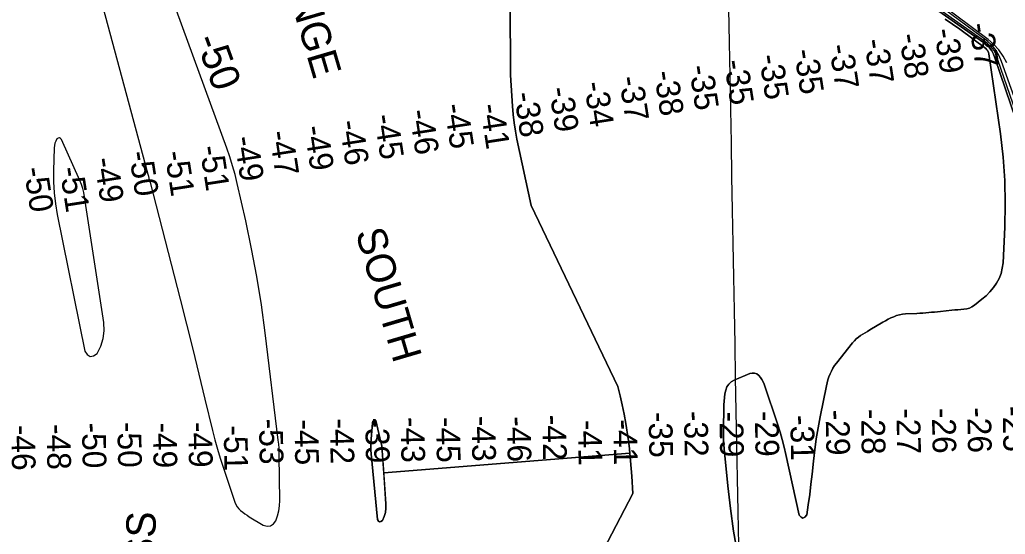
# Model space of a CAD drawing. Extents: x 3925854 to 3964121, y 224593 to 250589.
# Drawn here: x 3943788 to 3946571, y 244643 to 246097 of the extents above; entities that cross this region are included whole.
import ezdxf

# ---------------------------------------------------------------- set-up
doc = ezdxf.new("R2010")
doc.units = 0
for name, color, linetype in [('V-GRID-MAJR', 7, 'Continuous'), ('V-RIVR-RANG', 7, 'Continuous'), ('V-RIVR-RANG-IDEN', 7, 'Continuous'), ('V-TOPO-DPTH', 7, 'Continuous'), ('V-TOPO-MAJR', 7, 'Continuous'), ('V-TOPO-MAJR-IDEN', 7, 'Continuous'), ('V-TOPO-MINR', 7, 'Continuous')]:
    doc.layers.add(name, color=color, linetype=linetype)

msp = doc.modelspace()

# ---------------------------------------------------------------- linework, layer by layer
at = {"layer": 'V-GRID-MAJR'}
msp.add_spline([(3946078.266, 230317.988), (3945968.142, 236374.431), (3945857.954, 242434.345), (3945747.767, 248494.247), (3945747.704, 248497.728)], degree=3, dxfattribs=at)
at = {"layer": 'V-TOPO-DPTH'}
for points in [[(3946923.623, 244963.143), (3946560.343, 245978.122), (3946553.828, 245994.71), (3946545.444, 246010.023), (3946534.255, 246023.426), (3946521.198, 246035.554), (3945284.755, 246949.08), (3945269.433, 246977.604), (3945253.955, 247006.045), (3945120.531, 247248.848), (3945076.942, 247328.571), (3945033.58, 247408.416), (3944990.556, 247488.445), (3944947.759, 247568.596), (3944895.667, 247666.653), (3944879.53, 247698.078), (3944863.983, 247729.781), (3944849.322, 247761.905), (3944835.253, 247794.308), (3944731.837, 248041.838)], [(3944667.772, 247985.405), (3944702.531, 247913.312), (3944737.88, 247841.5), (3944795.146, 247726.939), (3944802.477, 247712.712), (3944810.036, 247698.611), (3944817.939, 247684.699), (3944826.071, 247670.914), (3944903.171, 247543.796), (3944949.524, 247466.257), (3944995.212, 247388.334), (3945039.902, 247309.834), (3945083.925, 247230.95), (3945236.168, 246954.009), (3945241.853, 246943.476), (3945247.43, 246932.887), (3945252.844, 246922.213), (3945258.149, 246911.483), (3946518.507, 246025.204), (3946526.568, 246017.58), (3946533.29, 246009.114), (3946538.002, 245999.386), (3946541.376, 245988.816), (3946883.738, 244982.729)], [(3946883.738, 244982.729), (3946541.376, 245988.816), (3946538.002, 245999.386), (3946533.29, 246009.114), (3946526.568, 246017.58), (3946518.507, 246025.204), (3945258.149, 246911.483), (3945252.844, 246922.213), (3945247.43, 246932.887), (3945241.853, 246943.476), (3945236.168, 246954.009), (3945083.925, 247230.95), (3945039.902, 247309.834), (3944995.212, 247388.334), (3944949.524, 247466.257), (3944903.171, 247543.796), (3944826.071, 247670.914), (3944817.939, 247684.699), (3944810.036, 247698.611), (3944802.477, 247712.712), (3944795.146, 247726.939), (3944737.88, 247841.5), (3944702.531, 247913.312), (3944667.772, 247985.405)], [(3945172.454, 246356.402), (3945174.096, 245940.007), (3945179.585, 245852.015), (3945181.562, 245828.634), (3945184.221, 245805.346), (3945187.904, 245782.198), (3945192.269, 245759.144), (3945232.092, 245571.534), (3945477.449, 245060.262), (3945483.743, 245034.41), (3945489.584, 245008.461), (3945494.744, 244982.369), (3945499.451, 244956.181), (3945506.644, 244912.919), (3945507.358, 244908.283), (3945507.999, 244903.638), (3945508.53, 244898.979), (3945508.987, 244894.311), (3945516.488, 244806.981), (3945519.422, 244758.638), (3945353.644, 244440.053)], [(3945172.454, 246356.402), (3945174.096, 245940.007), (3945179.585, 245852.015), (3945181.562, 245828.634), (3945184.221, 245805.346), (3945187.904, 245782.198), (3945192.269, 245759.144), (3945232.092, 245571.534), (3945477.449, 245060.262), (3945483.743, 245034.41), (3945489.584, 245008.461), (3945494.744, 244982.369), (3945499.451, 244956.181), (3945506.644, 244912.919), (3945507.358, 244908.283), (3945507.999, 244903.638), (3945508.53, 244898.979), (3945508.987, 244894.311), (3945510.899, 244872.045)], [(3946401.177, 246098.23), (3946442.471, 246069.559), (3946515.876, 246014.932), (3946519.121, 246011.84), (3946521.773, 246008.396), (3946523.538, 246004.424), (3946524.711, 246000.098), (3946557.32, 245774.195), (3946564.856, 245708.59), (3946569.852, 245642.866), (3946571.035, 245576.962), (3946569.677, 245510.94), (3946564.662, 245409.815), (3946562.699, 245394.647), (3946559.233, 245379.961), (3946553.514, 245365.998), (3946546.292, 245352.516), (3946537.308, 245339.93), (3946527.58, 245328.013), (3946516.738, 245317.102), (3946505.152, 245306.861), (3946483.931, 245289.879), (3946477.06, 245285.386), (3946469.831, 245281.841), (3946462.064, 245279.719), (3946453.939, 245278.545), (3946445.528, 245278.074), (3946437.124, 245277.51), (3946428.73, 245276.807), (3946420.343, 245276.012), (3946387.912, 245272.668), (3946379.623, 245271.82), (3946371.334, 245270.982), (3946363.042, 245270.159), (3946354.75, 245269.345), (3946346.453, 245268.603), (3946338.149, 245267.947), (3946329.836, 245267.419), (3946321.518, 245266.978), (3946288.844, 245265.501), (3946280.403, 245264.637), (3946272.108, 245263.158), (3946264.033, 245260.753), (3946256.104, 245257.732), (3946248.355, 245254.105), (3946240.695, 245250.305), (3946233.169, 245246.247), (3946225.732, 245242.016), (3946189.041, 245220.306), (3946182.38, 245216.331), (3946175.741, 245212.322), (3946169.132, 245208.263), (3946162.544, 245204.17), (3946156.239, 245199.752), (3946150.282, 245194.946), (3946144.847, 245189.556), (3946139.76, 245183.777), (3946094.43, 245126.61), (3946089.19, 245119.424), (3946084.359, 245111.995), (3946080.141, 245104.201), (3946076.333, 245096.163), (3946073.096, 245087.86), (3946070.203, 245079.451), (3946067.824, 245070.881), (3946065.789, 245062.205), (3946048.056, 244974.72), (3946042.249, 244943.667), (3946037.072, 244912.519), (3946032.839, 244881.228), (3946029.237, 244849.843), (3946025.605, 244813.334), (3946022.446, 244784.386), (3946018.921, 244755.486), (3946014.847, 244726.659), (3946010.406, 244697.88), (3946005.133, 244691.449), (3945999.769, 244688.615), (3945994.271, 244691.178), (3945988.683, 244697.337), (3945951.773, 244868.341), (3945946.801, 244889.651), (3945941.363, 244910.832), (3945935.224, 244931.822), (3945928.617, 244952.683), (3945890.397, 245066.754), (3945887.521, 245073.71), (3945884.068, 245080.313), (3945879.749, 245086.383), (3945874.852, 245092.1), (3945869.192, 245096.014), (3945863.223, 245098.414), (3945856.792, 245098.542), (3945850.051, 245097.155), (3945805.825, 245078.893), (3945797.312, 245073.779), (3945790.199, 245067.483), (3945785.188, 245059.414), (3945781.577, 245050.162), (3945779.563, 245039.799), (3945777.981, 245029.383), (3945777.046, 245018.889), (3945776.542, 245008.344), (3945775.259, 244932.162), (3945775.269, 244920.22), (3945775.561, 244908.289), (3945776.274, 244896.375), (3945777.269, 244884.474), (3945787.869, 244779.952), (3945795.306, 244715.939), (3945803.981, 244652.113), (3945814.513, 244588.567)], [(3945814.513, 244588.567), (3945803.981, 244652.113), (3945795.306, 244715.939), (3945787.869, 244779.952), (3945777.269, 244884.474), (3945776.274, 244896.375), (3945775.561, 244908.289), (3945775.269, 244920.22), (3945775.259, 244932.162), (3945776.542, 245008.344), (3945777.046, 245018.889), (3945777.981, 245029.383), (3945779.563, 245039.799), (3945781.577, 245050.162), (3945785.188, 245059.414), (3945790.199, 245067.483), (3945797.312, 245073.779), (3945805.825, 245078.893), (3945850.051, 245097.155), (3945856.792, 245098.542), (3945863.223, 245098.414), (3945869.192, 245096.014), (3945874.852, 245092.1), (3945879.749, 245086.383), (3945884.068, 245080.313), (3945887.521, 245073.71), (3945890.397, 245066.754), (3945928.617, 244952.683), (3945935.224, 244931.822), (3945941.363, 244910.832), (3945946.801, 244889.651), (3945951.773, 244868.341), (3945988.683, 244697.337), (3945994.271, 244691.178), (3945999.769, 244688.615), (3946005.133, 244691.449), (3946010.406, 244697.88), (3946014.847, 244726.659), (3946018.921, 244755.486), (3946022.446, 244784.386), (3946025.605, 244813.334), (3946029.237, 244849.843), (3946032.839, 244881.228), (3946037.072, 244912.519), (3946042.249, 244943.667), (3946048.056, 244974.72), (3946065.789, 245062.205), (3946067.824, 245070.881), (3946070.203, 245079.451), (3946073.096, 245087.86), (3946076.333, 245096.163), (3946080.141, 245104.201), (3946084.359, 245111.995), (3946089.19, 245119.424), (3946094.43, 245126.61), (3946139.76, 245183.777), (3946144.847, 245189.556), (3946150.282, 245194.946), (3946156.239, 245199.752), (3946162.544, 245204.17), (3946169.132, 245208.263), (3946175.741, 245212.322), (3946182.38, 245216.331), (3946189.041, 245220.306), (3946225.732, 245242.016), (3946233.169, 245246.247), (3946240.695, 245250.305), (3946248.355, 245254.105), (3946256.104, 245257.732), (3946264.033, 245260.753), (3946272.108, 245263.158), (3946280.403, 245264.637), (3946288.844, 245265.501), (3946321.518, 245266.978), (3946329.836, 245267.419), (3946338.149, 245267.947), (3946346.453, 245268.603), (3946354.75, 245269.345), (3946363.042, 245270.159), (3946371.334, 245270.982), (3946379.623, 245271.82), (3946387.912, 245272.668), (3946420.343, 245276.012), (3946428.73, 245276.807), (3946437.124, 245277.51), (3946445.528, 245278.074), (3946453.939, 245278.545), (3946462.064, 245279.719), (3946469.831, 245281.841), (3946477.06, 245285.386), (3946483.931, 245289.879), (3946505.152, 245306.861), (3946516.738, 245317.102), (3946527.58, 245328.013), (3946537.308, 245339.93), (3946546.292, 245352.516), (3946553.514, 245365.998), (3946559.233, 245379.961), (3946562.699, 245394.647), (3946564.662, 245409.815), (3946569.677, 245510.94), (3946571.035, 245576.962), (3946569.852, 245642.866), (3946564.856, 245708.59), (3946557.32, 245774.195), (3946524.711, 246000.098), (3946523.538, 246004.424), (3946521.773, 246008.396), (3946519.121, 246011.84), (3946515.876, 246014.932), (3946442.471, 246069.559), (3946401.177, 246098.23)], [(3944820.649, 244705.016), (3944817.199, 244693.391), (3944812.44, 244682.04), (3944808.217, 244679.056), (3944804.402, 244678.167), (3944801.198, 244680.42), (3944798.4, 244684.768), (3944780.354, 244870.616), (3944779.65, 244880.841), (3944779.329, 244891.068), (3944779.582, 244901.296), (3944780.217, 244911.526), (3944784.402, 244957.867), (3944785.805, 244962.426), (3944787.197, 244964.323), (3944788.934, 244966.027), (3944790.6, 244966.547), (3944792.062, 244966.499), (3944793.214, 244965.599), (3944794.161, 244964.132), (3944808.261, 244903.401), (3944809.485, 244897.493), (3944810.52, 244891.557), (3944811.272, 244885.578), (3944811.835, 244879.571), (3944822.306, 244729.357), (3944822.132, 244717.05), (3944820.649, 244705.016)], [(3945510.899, 244872.045), (3944816.188, 244817.128), (3944811.835, 244879.571), (3944811.272, 244885.578), (3944810.52, 244891.557), (3944809.485, 244897.493), (3944808.261, 244903.401), (3944794.161, 244964.132), (3944793.214, 244965.599), (3944792.062, 244966.499), (3944790.6, 244966.547), (3944788.934, 244966.027), (3944787.197, 244964.323), (3944785.805, 244962.426), (3944784.402, 244957.867), (3944780.217, 244911.526), (3944779.582, 244901.296), (3944779.329, 244891.068), (3944779.65, 244880.841), (3944780.354, 244870.616), (3944798.4, 244684.768), (3944801.198, 244680.42), (3944804.402, 244678.167), (3944808.217, 244679.056), (3944812.44, 244682.04), (3944817.199, 244693.391), (3944820.649, 244705.016)], [(3944820.649, 244705.016), (3944822.132, 244717.05), (3944822.306, 244729.357), (3944817.135, 244803.534), (3944816.188, 244817.128), (3945510.899, 244872.045), (3945512.197, 244856.934)], [(3945512.197, 244856.934), (3945516.488, 244806.981), (3945519.422, 244758.638), (3945353.644, 244440.053)]]:
    msp.add_lwpolyline(points, dxfattribs=at)
at = {"layer": 'V-TOPO-MAJR'}
for points in [[(3944008.411, 246185.359), (3944150.214, 245660.127), (3944151.767, 245654.333), (3944153.308, 245648.536), (3944154.829, 245642.733), (3944156.336, 245636.927), (3944241.285, 245307.503), (3944259.256, 245237.015), (3944276.97, 245166.463), (3944294.297, 245095.815), (3944311.367, 245025.103), (3944332.624, 244935.973), (3944339.224, 244909.88), (3944346.294, 244883.921), (3944354.067, 244858.164), (3944362.309, 244832.542), (3944395.524, 244733.919), (3944398.467, 244727.15), (3944402.083, 244720.846), (3944406.706, 244715.239), (3944412.002, 244710.097), (3944417.93, 244705.461), (3944423.982, 244701.002), (3944430.221, 244696.807), (3944436.584, 244692.789), (3944475.592, 244669.321), (3944486.622, 244666.505), (3944496.524, 244667.039), (3944504.736, 244672.599), (3944511.821, 244681.508), (3944516.434, 244695.368), (3944519.935, 244709.437), (3944521.768, 244723.818), (3944522.49, 244738.408), (3944521.299, 244864.48), (3944521.01, 244875.54), (3944520.476, 244886.583), (3944519.573, 244897.602), (3944518.424, 244908.606), (3944481.604, 245212.159), (3944470.707, 245291.648), (3944458.175, 245370.853), (3944443.191, 245449.631), (3944426.571, 245528.124), (3944402.494, 245633.721), (3944396.213, 245659.062), (3944389.305, 245684.219), (3944381.457, 245709.098), (3944372.983, 245733.793), (3944185.203, 246249.263)], [(3944024.244, 245195.913), (3944026.489, 245218.264), (3944025.558, 245241.287), (3943971.628, 245596.141), (3943969.314, 245608.102), (3943966.376, 245619.881), (3943962.501, 245631.386), (3943958.003, 245642.708), (3943906.504, 245758.502), (3943903.455, 245761.5), (3943900.27, 245762.95), (3943896.882, 245762.074), (3943893.359, 245759.649), (3943890.125, 245753.818), (3943887.603, 245747.758), (3943886.149, 245741.359), (3943885.406, 245734.732), (3943883.759, 245669.546), (3943884.019, 245638.511), (3943885.658, 245607.595), (3943889.366, 245576.859), (3943894.455, 245546.243), (3943971.972, 245160.467), (3943979.191, 245150.539), (3943987.295, 245145.347), (3943996.729, 245147.257), (3944007.049, 245153.903), (3944017.234, 245174.572), (3944024.244, 245195.913)]]:
    msp.add_lwpolyline(points, dxfattribs=at)
at = {"layer": 'V-TOPO-MINR'}
for points in [[(3946923.623, 244963.143), (3946560.343, 245978.122), (3946553.828, 245994.71), (3946545.444, 246010.023), (3946534.255, 246023.426), (3946521.198, 246035.554), (3945284.755, 246949.08), (3945269.433, 246977.604), (3945253.955, 247006.045), (3945120.531, 247248.848), (3945076.942, 247328.571), (3945033.58, 247408.416), (3944990.556, 247488.445), (3944947.759, 247568.596), (3944895.667, 247666.653), (3944879.53, 247698.078), (3944863.983, 247729.781), (3944849.322, 247761.905), (3944835.253, 247794.308), (3944731.837, 248041.838)], [(3946883.738, 244982.729), (3946541.376, 245988.816), (3946538.002, 245999.386), (3946533.29, 246009.114), (3946526.568, 246017.58), (3946518.507, 246025.204), (3945258.149, 246911.483), (3945252.844, 246922.213), (3945247.43, 246932.887), (3945241.853, 246943.476), (3945236.168, 246954.009), (3945083.925, 247230.95), (3945039.902, 247309.834), (3944995.212, 247388.334), (3944949.524, 247466.257), (3944903.171, 247543.796), (3944826.071, 247670.914), (3944817.939, 247684.699), (3944810.036, 247698.611), (3944802.477, 247712.712), (3944795.146, 247726.939), (3944737.88, 247841.5), (3944702.531, 247913.312), (3944667.772, 247985.405)], [(3946575.323, 245974.919), (3946564.952, 245993.636), (3946552.969, 246011.062), (3946538.569, 246026.551), (3946522.558, 246040.749), (3945319.587, 246937.948), (3945314.032, 246948.682), (3945308.445, 246959.398), (3945302.808, 246970.088), (3945297.138, 246980.761), (3945279.576, 247013.636), (3945265.163, 247040.767), (3945250.835, 247067.941), (3945236.633, 247095.182), (3945222.514, 247122.467), (3944912.219, 247725.562), (3944905.99, 247738.112), (3944900.009, 247750.775), (3944894.399, 247763.606), (3944889.035, 247776.55), (3944871.315, 247821.136), (3944857.58, 247856.567), (3944844.249, 247892.146), (3944831.524, 247927.946)], [(3946920.612, 244910.457), (3946550.222, 245983.294), (3946545.54, 245996.942), (3946539.194, 246009.517), (3946530.352, 246020.481), (3946519.847, 246030.372), (3945282.353, 246903.055)], [(3945353.644, 244440.053), (3945519.422, 244758.638), (3945516.488, 244806.981), (3945508.987, 244894.311), (3945508.53, 244898.979), (3945507.999, 244903.638), (3945507.358, 244908.283), (3945506.644, 244912.919), (3945499.451, 244956.181), (3945494.744, 244982.369), (3945489.584, 245008.461), (3945483.743, 245034.41), (3945477.449, 245060.262), (3945232.092, 245571.534), (3945192.269, 245759.144), (3945187.904, 245782.198), (3945184.221, 245805.346), (3945181.562, 245828.634), (3945179.585, 245852.015), (3945174.096, 245940.007), (3945172.454, 246356.402)], [(3945814.513, 244588.567), (3945803.981, 244652.113), (3945795.306, 244715.939), (3945787.869, 244779.952), (3945777.269, 244884.474), (3945776.274, 244896.375), (3945775.561, 244908.289), (3945775.269, 244920.22), (3945775.259, 244932.162), (3945776.542, 245008.344), (3945777.046, 245018.889), (3945777.981, 245029.383), (3945779.563, 245039.799), (3945781.577, 245050.162), (3945785.188, 245059.414), (3945790.199, 245067.483), (3945797.312, 245073.779), (3945805.825, 245078.893), (3945850.051, 245097.155), (3945856.792, 245098.542), (3945863.223, 245098.414), (3945869.192, 245096.014), (3945874.852, 245092.1), (3945879.749, 245086.383), (3945884.068, 245080.313), (3945887.521, 245073.71), (3945890.397, 245066.754), (3945928.617, 244952.683), (3945935.224, 244931.822), (3945941.363, 244910.832), (3945946.801, 244889.651), (3945951.773, 244868.341), (3945988.683, 244697.337), (3945994.271, 244691.178), (3945999.769, 244688.615), (3946005.133, 244691.449), (3946010.406, 244697.88), (3946014.847, 244726.659), (3946018.921, 244755.486), (3946022.446, 244784.386), (3946025.605, 244813.334), (3946029.237, 244849.843), (3946032.839, 244881.228), (3946037.072, 244912.519), (3946042.249, 244943.667), (3946048.056, 244974.72), (3946065.789, 245062.205), (3946067.824, 245070.881), (3946070.203, 245079.451), (3946073.096, 245087.86), (3946076.333, 245096.163), (3946080.141, 245104.201), (3946084.359, 245111.995), (3946089.19, 245119.424), (3946094.43, 245126.61), (3946139.76, 245183.777), (3946144.847, 245189.556), (3946150.282, 245194.946), (3946156.239, 245199.752), (3946162.544, 245204.17), (3946169.132, 245208.263), (3946175.741, 245212.322), (3946182.38, 245216.331), (3946189.041, 245220.306), (3946225.732, 245242.016), (3946233.169, 245246.247), (3946240.695, 245250.305), (3946248.355, 245254.105), (3946256.104, 245257.732), (3946264.033, 245260.753), (3946272.108, 245263.158), (3946280.403, 245264.637), (3946288.844, 245265.501), (3946321.518, 245266.978), (3946329.836, 245267.419), (3946338.149, 245267.947), (3946346.453, 245268.603), (3946354.75, 245269.345), (3946363.042, 245270.159), (3946371.334, 245270.982), (3946379.623, 245271.82), (3946387.912, 245272.668), (3946420.343, 245276.012), (3946428.73, 245276.807), (3946437.124, 245277.51), (3946445.528, 245278.074), (3946453.939, 245278.545), (3946462.064, 245279.719), (3946469.831, 245281.841), (3946477.06, 245285.386), (3946483.931, 245289.879), (3946505.152, 245306.861), (3946516.738, 245317.102), (3946527.58, 245328.013), (3946537.308, 245339.93), (3946546.292, 245352.516), (3946553.514, 245365.998), (3946559.233, 245379.961), (3946562.699, 245394.647), (3946564.662, 245409.815), (3946569.677, 245510.94), (3946571.035, 245576.962), (3946569.852, 245642.866), (3946564.856, 245708.59), (3946557.32, 245774.195), (3946524.711, 246000.098), (3946523.538, 246004.424), (3946521.773, 246008.396), (3946519.121, 246011.84), (3946515.876, 246014.932), (3946442.471, 246069.559), (3946401.177, 246098.23)], [(3944820.649, 244705.016), (3944817.199, 244693.391), (3944812.44, 244682.04), (3944808.217, 244679.056), (3944804.402, 244678.167), (3944801.198, 244680.42), (3944798.4, 244684.768), (3944780.354, 244870.616), (3944779.65, 244880.841), (3944779.329, 244891.068), (3944779.582, 244901.296), (3944780.217, 244911.526), (3944784.402, 244957.867), (3944785.805, 244962.426), (3944787.197, 244964.323), (3944788.934, 244966.027), (3944790.6, 244966.547), (3944792.062, 244966.499), (3944793.214, 244965.599), (3944794.161, 244964.132), (3944808.261, 244903.401), (3944809.485, 244897.493), (3944810.52, 244891.557), (3944811.272, 244885.578), (3944811.835, 244879.571), (3944822.306, 244729.357), (3944822.132, 244717.05), (3944820.649, 244705.016)]]:
    msp.add_lwpolyline(points, dxfattribs=at)

# ---------------------------------------------------------------- texts
at = {"layer": 'V-RIVR-RANG'}
for s, rotation, p in [('-37', 278.791667, (3946468.49, 246083.924)), ('-38', 278.791667, (3946270.727, 246054.093)), ('-39', 278.791667, (3946369.71, 246068.351)), ('-37', 278.791667, (3946073.04, 246023.764)), ('-37', 278.791667, (3946171.903, 246038.804)), ('-35', 278.791667, (3945875.115, 245994.976)), ('-35', 278.791667, (3945973.978, 246010.016)), ('-35', 278.791667, (3945776.253, 245979.936)), ('-38', 278.791667, (3945578.69, 245948.814)), ('-35', 278.791667, (3945677.39, 245964.896)), ('-34', 278.791667, (3945381.085, 245917.952)), ('-37', 278.791667, (3945479.865, 245933.525)), ('-38', 278.791667, (3945183.24, 245888.654)), ('-39', 278.791667, (3945282.222, 245902.912)), ('-45', 278.791667, (3944985.917, 245855.967)), ('-41', 278.791667, (3945087.158, 245855.627)), ('-46', 278.791667, (3944887.297, 245839.363)), ('-46', 278.791667, (3944689.572, 245809.284)), ('-45', 278.791667, (3944788.192, 245825.888)), ('-47', 278.791667, (3944491.804, 245779.476)), ('-49', 278.791667, (3944590.749, 245793.983)), ('-49', 278.791667, (3944393.024, 245763.903)), ('-50', 278.791667, (3944095.953, 245721.911)), ('-51', 278.791667, (3944197.073, 245722.353)), ('-51', 278.791667, (3944295.936, 245737.393)), ('-49', 278.791667, (3943997.574, 245703.743)), ('-50', 278.791667, (3943799.365, 245676.791)), ('-51', 278.791667, (3943900.486, 245677.233)), ('-28', 271.130361, (3946163.587, 244996.934)), ('-27', 271.130361, (3946263.577, 244998.408)), ('-26', 271.130361, (3946363.568, 244999.857)), ('-26', 271.130361, (3946463.553, 245001.583)), ('-25', 271.130361, (3946563.507, 245004.891)), ('-53', 271.130361, (3944463.809, 244969.18)), ('-42', 271.130361, (3944663.831, 244969.994)), ('-39', 271.130361, (3944763.801, 244972.511)), ('-43', 271.130361, (3944863.792, 244973.973)), ('-45', 271.130361, (3944963.808, 244974.116)), ('-43', 271.130361, (3945063.762, 244977.424)), ('-46', 271.130361, (3945163.809, 244975.984)), ('-42', 271.130361, (3945263.742, 244980.348)), ('-35', 271.130361, (3945563.645, 244988.162)), ('-32', 271.130361, (3945663.61, 244990.943)), ('-29', 271.130361, (3945763.663, 244989.239)), ('-29', 271.130361, (3945863.648, 244990.965)), ('-31', 271.130361, (3945963.893, 244979.505)), ('-29', 271.130361, (3946063.618, 244994.416)), ('-46', 271.130361, (3943764.017, 244951.826)), ('-48', 271.130361, (3943863.993, 244954.079)), ('-50', 271.130361, (3943963.931, 244958.178)), ('-50', 271.130361, (3944063.916, 244959.903)), ('-49', 271.130361, (3944163.963, 244958.465)), ('-49', 271.130361, (3944263.948, 244960.191)), ('-51', 271.130361, (3944364.162, 244950.312)), ('-45', 271.130361, (3944563.867, 244967.214)), ('-41', 271.130361, (3945364.055, 244965.459)), ('-41', 271.130361, (3945464.04, 244967.184))]:
    msp.add_text(s, height=67, rotation=rotation, dxfattribs=at).set_placement(p)
at = {"layer": 'V-RIVR-RANG-IDEN'}
for s, rotation, p in [('RANGE', 286.432309, (3944507.114, 246304.447)), ('SOUTH', 286.432309, (3944735.754, 245495.529)), ('PASS', 87.901742, (3944162.821, 244410.321))]:
    msp.add_text(s, height=83, rotation=rotation, dxfattribs=at).set_placement(p)
at = {"layer": 'V-TOPO-MAJR-IDEN'}
msp.add_text('-50', height=83, rotation=290.016131, dxfattribs=at).set_placement((3944283.287, 246040.639))

doc.saveas('drawing.dxf')
